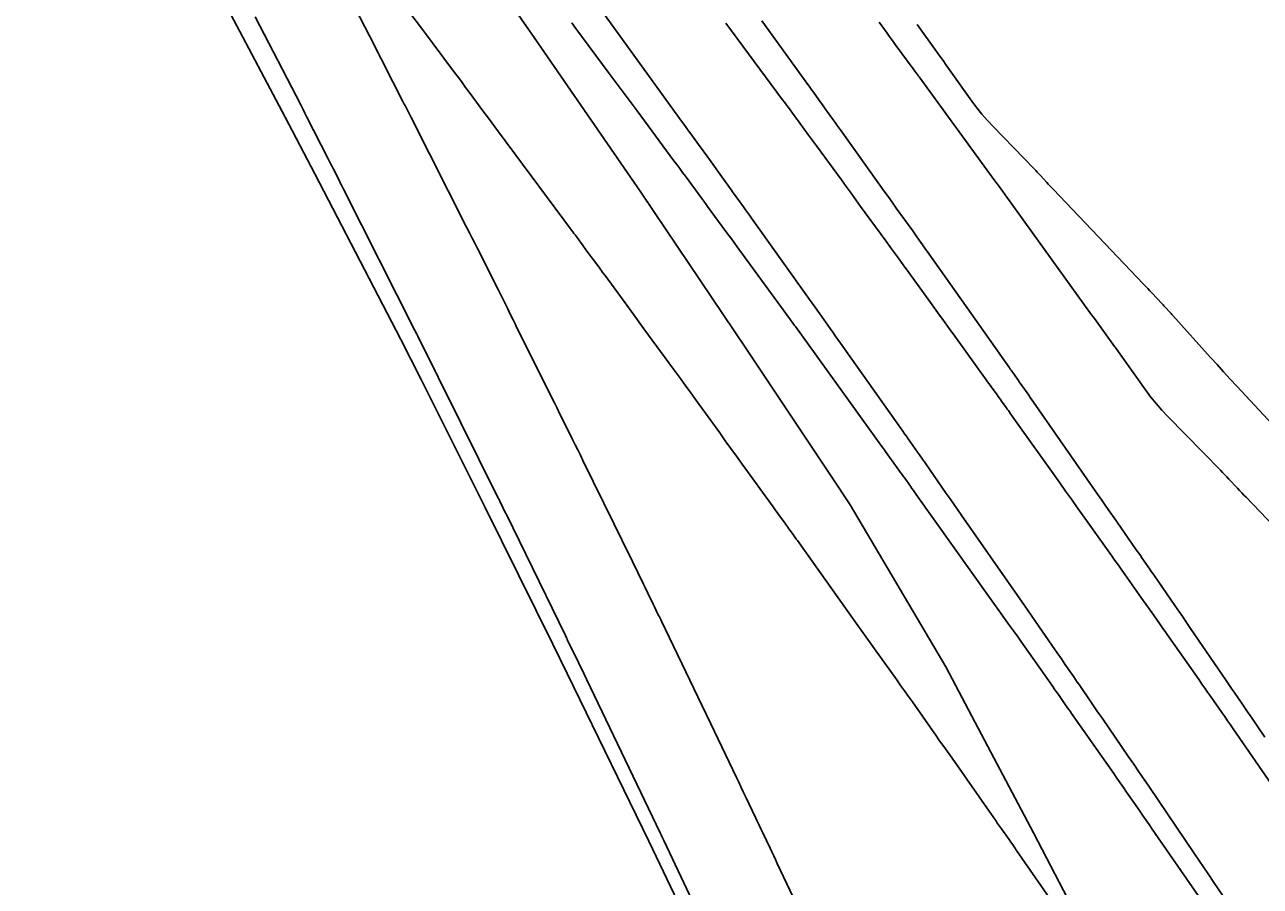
# Model space of a CAD drawing. Extents: x 954385 to 988206, y 1868364 to 1924553.
# Drawn here: x 957666.37 to 957706.21, y 1919978.69 to 1920006.48 of the extents above; entities that cross this region are included whole.
import ezdxf

# ---------------------------------------------------------------- set-up
doc = ezdxf.new("R2010")
doc.units = 0
for name, color, linetype in [('1', 7, 'Continuous'), ('Default', 7, 'Continuous'), ('Ex_Major Contours', 7, 'Continuous'), ('Ex_Minor Contours', 7, 'Continuous'), ('Perimeter', 7, 'Continuous')]:
    doc.layers.add(name, color=color, linetype=linetype)

msp = doc.modelspace()

# ---------------------------------------------------------------- linework, layer by layer
at = {"layer": '1'}
for points in [[(957701.67, 1919975.078), (957698.897, 1919980.408), (957697.222, 1919983.589), (957696.064, 1919985.772), (957692.979, 1919990.99), (957692.391, 1919991.881), (957689.623, 1919996.044), (957687.054, 1919999.866), (957686.235, 1920001.075), (957682.789, 1920006.066), (957681.608, 1920007.774), (957679.329, 1920011.043), (957676.096, 1920015.629), (957675.836, 1920015.996), (957672.301, 1920020.917), (957670.493, 1920023.415), (957668.742, 1920025.818), (957665.151, 1920030.693), (957664.817, 1920031.143), (957661.513, 1920035.533), (957659.078, 1920039.038), (957653.4, 1920047.27)], [(957684.991, 1920006.895), (957687.547, 1920003.372), (957687.622, 1920003.269), (957687.697, 1920003.165), (957687.772, 1920003.062), (957687.846, 1920002.959), (957688.146, 1920002.546), (957688.22, 1920002.442), (957688.295, 1920002.339), (957688.37, 1920002.236), (957688.444, 1920002.132), (957688.955, 1920001.423), (957689.014, 1920001.34), (957689.112, 1920001.203), (957689.151, 1920001.149), (957689.191, 1920001.094), (957689.539, 1920000.605), (957689.604, 1920000.515), (957689.669, 1920000.424), (957689.733, 1920000.334), (957689.798, 1920000.243), (957691.673, 1919997.619), (957691.757, 1919997.502), (957691.84, 1919997.385), (957691.923, 1919997.268), (957692.006, 1919997.151), (957692.337, 1919996.682), (957692.42, 1919996.564), (957692.503, 1919996.447), (957692.585, 1919996.33), (957692.668, 1919996.213), (957694.625, 1919993.446), (957694.682, 1919993.365), (957694.739, 1919993.284), (957694.796, 1919993.204), (957694.852, 1919993.123), (957695.152, 1919992.696), (957695.213, 1919992.609), (957695.315, 1919992.465), (957695.335, 1919992.436), (957695.355, 1919992.407), (957695.375, 1919992.378), (957695.396, 1919992.349), (957696.081, 1919991.364), (957696.202, 1919991.19), (957696.323, 1919991.016), (957696.444, 1919990.842), (957696.565, 1919990.668), (957698.6, 1919987.748), (957698.72, 1919987.576), (957698.84, 1919987.403), (957698.959, 1919987.231), (957699.079, 1919987.058), (957699.681, 1919986.185), (957699.738, 1919986.102), (957699.795, 1919986.02), (957699.852, 1919985.937), (957699.909, 1919985.855), (957700.137, 1919985.524), (957700.194, 1919985.441), (957700.251, 1919985.358), (957700.307, 1919985.276), (957700.364, 1919985.193), (957700.768, 1919984.602), (957700.855, 1919984.476), (957700.941, 1919984.35), (957701.027, 1919984.224), (957701.114, 1919984.098), (957701.956, 1919982.869), (957702.125, 1919982.622), (957702.294, 1919982.375), (957702.462, 1919982.128), (957702.63, 1919981.881), (957704.06, 1919979.772), (957704.223, 1919979.532), (957704.386, 1919979.292), (957704.548, 1919979.052), (957704.711, 1919978.812), (957705.683, 1919977.376)], [(957690.129, 1920006.607), (957691.614, 1920004.556), (957691.659, 1920004.494), (957691.705, 1920004.431), (957691.75, 1920004.368), (957691.795, 1920004.306), (957691.975, 1920004.055), (957692.02, 1920003.992), (957692.065, 1920003.93), (957692.11, 1920003.867), (957692.155, 1920003.804), (957692.439, 1920003.409), (957692.502, 1920003.322), (957692.564, 1920003.235), (957692.626, 1920003.148), (957692.688, 1920003.061), (957693.938, 1920001.31), (957694.07, 1920001.125), (957694.203, 1920000.939), (957694.335, 1920000.754), (957694.468, 1920000.568), (957694.998, 1919999.827), (957695.13, 1919999.641), (957695.262, 1919999.455), (957695.394, 1919999.269), (957695.526, 1919999.083), (957696.879, 1919997.166), (957697.008, 1919996.983), (957697.138, 1919996.8), (957697.267, 1919996.617), (957697.396, 1919996.434), (957698.119, 1919995.412), (957698.146, 1919995.374), (957698.172, 1919995.337), (957698.198, 1919995.3), (957698.225, 1919995.262), (957698.356, 1919995.075), (957698.409, 1919995), (957698.435, 1919994.963), (957698.689, 1919994.601), (957698.74, 1919994.528), (957698.791, 1919994.455), (957698.842, 1919994.382), (957698.892, 1919994.309), (957700.962, 1919991.334), (957701.095, 1919991.143), (957701.228, 1919990.953), (957701.36, 1919990.763), (957701.493, 1919990.572), (957702.187, 1919989.576), (957702.238, 1919989.503), (957702.288, 1919989.43), (957702.339, 1919989.357), (957702.389, 1919989.284), (957702.59, 1919988.993), (957702.641, 1919988.92), (957702.691, 1919988.847), (957702.741, 1919988.774), (957702.792, 1919988.701), (957703.451, 1919987.744), (957703.578, 1919987.56), (957703.704, 1919987.376), (957703.83, 1919987.192), (957703.957, 1919987.008), (957705.111, 1919985.322), (957705.175, 1919985.227), (957705.24, 1919985.133), (957705.304, 1919985.039), (957705.369, 1919984.945), (957705.627, 1919984.569), (957705.691, 1919984.475), (957705.755, 1919984.381), (957705.82, 1919984.286), (957705.884, 1919984.192), (957706.354, 1919983.499)], [(957695.142, 1920006.484), (957695.767, 1920005.615), (957695.872, 1920005.468), (957695.976, 1920005.322), (957696.081, 1920005.176), (957696.186, 1920005.029), (957696.907, 1920004.019), (957697.065, 1920003.805), (957697.232, 1920003.597), (957697.406, 1920003.396), (957697.588, 1920003.201), (957698.912, 1920001.833), (957698.964, 1920001.78), (957699.016, 1920001.725), (957699.067, 1920001.671), (957699.117, 1920001.616), (957699.319, 1920001.396), (957699.37, 1920001.341), (957699.421, 1920001.287), (957699.472, 1920001.232), (957699.523, 1920001.178), (957702.445, 1919998.108), (957702.511, 1919998.039), (957702.576, 1919997.97), (957702.642, 1919997.9), (957702.708, 1919997.831), (957703.042, 1919997.477), (957703.071, 1919997.446), (957703.1, 1919997.415), (957703.129, 1919997.384), (957703.158, 1919997.352), (957703.273, 1919997.225), (957703.301, 1919997.194), (957703.33, 1919997.162), (957703.359, 1919997.13), (957703.387, 1919997.098), (957704.599, 1919995.75), (957704.811, 1919995.515), (957705.024, 1919995.281), (957705.238, 1919995.048), (957705.453, 1919994.816), (957707.317, 1919992.808)]]:
    msp.add_lwpolyline(points, dxfattribs=at)
at = {"layer": 'Default'}
msp.add_arc((956871.597, 1919501.221), 996.448, 12.648055, 34.075074, dxfattribs=at)
at = {"layer": 'Ex_Major Contours'}
msp.add_lwpolyline([(957707.302, 1919980.922), (957705.333, 1919983.767), (957705.242, 1919983.898), (957705.15, 1919984.03), (957705.059, 1919984.162), (957704.967, 1919984.293), (957704.599, 1919984.818), (957704.507, 1919984.95), (957704.415, 1919985.081), (957704.323, 1919985.212), (957704.231, 1919985.344), (957703.206, 1919986.808), (957703.137, 1919986.906), (957703.068, 1919987.004), (957703, 1919987.103), (957702.93, 1919987.201), (957702.654, 1919987.593), (957702.516, 1919987.789), (957702.378, 1919987.985), (957701.853, 1919988.731), (957701.743, 1919988.888), (957701.632, 1919989.044), (957701.521, 1919989.201), (957701.41, 1919989.357), (957700.496, 1919990.639), (957700.306, 1919990.905), (957700.117, 1919991.171), (957699.928, 1919991.437), (957699.739, 1919991.703), (957698.155, 1919993.932), (957698.119, 1919993.982), (957698.083, 1919994.033), (957698.046, 1919994.084), (957698.01, 1919994.135), (957697.865, 1919994.338), (957697.828, 1919994.389), (957697.792, 1919994.439), (957697.755, 1919994.49), (957697.719, 1919994.541), (957697.539, 1919994.791), (957697.497, 1919994.849), (957697.454, 1919994.908), (957697.412, 1919994.966), (957697.37, 1919995.025), (957696.357, 1919996.429), (957696.174, 1919996.682), (957695.991, 1919996.936), (957695.809, 1919997.189), (957695.626, 1919997.443), (957694.876, 1919998.483), (957694.691, 1919998.74), (957694.505, 1919998.997), (957694.318, 1919999.254), (957694.131, 1919999.51), (957693.319, 1920000.622), (957693.164, 1920000.835), (957693.009, 1920001.047), (957692.854, 1920001.26), (957692.698, 1920001.473), (957691.892, 1920002.577), (957691.83, 1920002.663), (957691.767, 1920002.748), (957691.704, 1920002.834), (957691.642, 1920002.919), (957691.357, 1920003.305), (957691.311, 1920003.368), (957691.265, 1920003.431), (957691.219, 1920003.494), (957691.173, 1920003.557), (957690.989, 1920003.809), (957690.942, 1920003.872), (957690.896, 1920003.935), (957690.85, 1920003.997), (957690.804, 1920004.06), (957688.974, 1920006.529)], dxfattribs=at)
at = {"layer": 'Ex_Minor Contours'}
for points in [[(957677.193, 1920008.975), (957679.16, 1920006.366), (957679.192, 1920006.324), (957679.223, 1920006.282), (957679.254, 1920006.241), (957679.286, 1920006.199), (957679.536, 1920005.865), (957680.229, 1920004.938), (957680.348, 1920004.779), (957680.466, 1920004.62), (957680.584, 1920004.461), (957680.702, 1920004.302), (957681.174, 1920003.665), (957681.292, 1920003.506), (957681.41, 1920003.347), (957681.528, 1920003.188), (957681.646, 1920003.029), (957683.999, 1919999.856), (957684.038, 1919999.804), (957684.077, 1919999.751), (957684.116, 1919999.698), (957684.155, 1919999.645), (957684.309, 1919999.434), (957684.348, 1919999.381), (957684.387, 1919999.329), (957684.426, 1919999.276), (957684.464, 1919999.223), (957684.804, 1919998.763), (957684.873, 1919998.669), (957684.942, 1919998.575), (957685.011, 1919998.48), (957685.081, 1919998.386), (957685.777, 1919997.433), (957686.055, 1919997.052), (957686.334, 1919996.671), (957687.288, 1919995.366), (957687.474, 1919995.111), (957687.659, 1919994.856), (957687.845, 1919994.601), (957688.029, 1919994.345), (957688.775, 1919993.313), (957688.956, 1919993.062), (957689.137, 1919992.811), (957689.319, 1919992.56), (957689.5, 1919992.309), (957690.5, 1919990.925), (957690.544, 1919990.864), (957690.588, 1919990.803), (957690.632, 1919990.742), (957690.676, 1919990.681), (957690.871, 1919990.41), (957690.905, 1919990.363), (957690.939, 1919990.315), (957690.973, 1919990.268), (957691.007, 1919990.221), (957691.144, 1919990.031), (957691.178, 1919989.983), (957691.212, 1919989.936), (957691.246, 1919989.888), (957691.28, 1919989.841), (957693.126, 1919987.247), (957693.287, 1919987.022), (957693.448, 1919986.796), (957693.609, 1919986.57), (957693.77, 1919986.345), (957694.482, 1919985.346), (957694.609, 1919985.168), (957694.735, 1919984.991), (957694.861, 1919984.813), (957694.987, 1919984.635), (957695.636, 1919983.714), (957695.741, 1919983.565), (957695.846, 1919983.416), (957696.056, 1919983.118), (957696.109, 1919983.044), (957696.161, 1919982.969), (957696.214, 1919982.895), (957696.266, 1919982.82), (957697.616, 1919980.893), (957697.677, 1919980.806), (957697.738, 1919980.718), (957697.8, 1919980.631), (957697.861, 1919980.544), (957698.105, 1919980.195), (957698.166, 1919980.108), (957698.227, 1919980.02), (957698.288, 1919979.933), (957698.349, 1919979.845), (957701.068, 1919975.924)], [(957691.145, 1919978.334), (957690.633, 1919979.423), (957690.574, 1919979.547), (957690.516, 1919979.671), (957690.457, 1919979.795), (957690.398, 1919979.919), (957690.163, 1919980.415), (957690.104, 1919980.539), (957690.046, 1919980.663), (957689.987, 1919980.786), (957689.928, 1919980.91), (957689.608, 1919981.584), (957689.535, 1919981.738), (957689.461, 1919981.891), (957689.388, 1919982.045), (957689.315, 1919982.198), (957688.484, 1919983.93), (957688.065, 1919984.804), (957686.895, 1919987.244), (957686.873, 1919987.29), (957686.851, 1919987.336), (957686.829, 1919987.381), (957686.807, 1919987.427), (957686.718, 1919987.61), (957686.674, 1919987.702), (957686.63, 1919987.793), (957686.459, 1919988.144), (957686.423, 1919988.218), (957686.387, 1919988.292), (957686.352, 1919988.365), (957686.316, 1919988.439), (957685.777, 1919989.541), (957685.676, 1919989.75), (957685.574, 1919989.958), (957685.472, 1919990.166), (957685.37, 1919990.374), (957684.365, 1919992.425), (957684.282, 1919992.594), (957684.199, 1919992.763), (957684.115, 1919992.932), (957684.032, 1919993.1), (957683.697, 1919993.775), (957683.614, 1919993.943), (957683.53, 1919994.112), (957683.446, 1919994.28), (957683.363, 1919994.449), (957682.206, 1919996.782), (957682.183, 1919996.828), (957682.16, 1919996.874), (957682.137, 1919996.92), (957682.114, 1919996.966), (957682.023, 1919997.149), (957681.977, 1919997.241), (957681.931, 1919997.333), (957681.627, 1919997.942), (957681.569, 1919998.059), (957681.511, 1919998.176), (957681.452, 1919998.293), (957681.393, 1919998.409), (957680.974, 1919999.24), (957680.885, 1919999.417), (957680.795, 1919999.594), (957680.706, 1919999.771), (957680.616, 1919999.948), (957678.828, 1920003.486), (957678.806, 1920003.53), (957678.784, 1920003.573), (957678.762, 1920003.617), (957678.74, 1920003.66), (957678.651, 1920003.835), (957678.629, 1920003.878), (957678.606, 1920003.922), (957678.584, 1920003.965), (957678.562, 1920004.009), (957677.913, 1920005.277), (957677.877, 1920005.347), (957677.84, 1920005.418), (957677.804, 1920005.488), (957677.768, 1920005.558), (957677.479, 1920006.121), (957676.083, 1920008.833)], [(957687.9, 1919978.212), (957686.971, 1919980.17), (957686.933, 1919980.251), (957686.885, 1919980.351), (957686.866, 1919980.392), (957686.856, 1919980.412), (957684.48, 1919985.367), (957684.325, 1919985.691), (957684.299, 1919985.744), (957684.273, 1919985.798), (957684.247, 1919985.852), (957684.221, 1919985.906), (957683.862, 1919986.649), (957683.842, 1919986.69), (957683.807, 1919986.762), (957683.802, 1919986.773), (957681.885, 1919990.699), (957681.859, 1919990.75), (957681.834, 1919990.802), (957681.809, 1919990.853), (957681.784, 1919990.904), (957681.684, 1919991.109), (957681.659, 1919991.16), (957681.634, 1919991.211), (957681.608, 1919991.262), (957681.583, 1919991.314), (957679.858, 1919994.79), (957679.755, 1919994.997), (957679.652, 1919995.205), (957679.627, 1919995.257), (957679.601, 1919995.309), (957679.575, 1919995.361), (957679.549, 1919995.413), (957679.041, 1919996.429), (957679.006, 1919996.5), (957678.971, 1919996.571), (957678.953, 1919996.607), (957678.935, 1919996.642), (957676.657, 1920001.155), (957676.615, 1920001.238), (957676.573, 1920001.322), (957676.531, 1920001.405), (957676.489, 1920001.488), (957676.32, 1920001.821), (957676.278, 1920001.904), (957676.236, 1920001.988), (957676.194, 1920002.071), (957676.151, 1920002.154), (957675.464, 1920003.503), (957675.431, 1920003.568), (957675.398, 1920003.633), (957675.331, 1920003.763), (957675.298, 1920003.828), (957675.265, 1920003.893), (957673.801, 1920006.737)], [(957684.002, 1920006.547), (957684.141, 1920006.359), (957685.212, 1920004.913), (957685.437, 1920004.609), (957685.662, 1920004.306), (957685.887, 1920004.002), (957686.112, 1920003.698), (957687.301, 1920002.094), (957687.394, 1920001.969), (957687.487, 1920001.843), (957687.579, 1920001.717), (957687.672, 1920001.591), (957688.196, 1920000.879), (957688.228, 1920000.836), (957688.26, 1920000.792), (957688.34, 1920000.684), (957688.387, 1920000.618), (957688.977, 1919999.812), (957689.08, 1919999.67), (957689.184, 1919999.529), (957689.287, 1919999.387), (957689.39, 1919999.245), (957691.056, 1919996.965), (957691.083, 1919996.927), (957691.11, 1919996.89), (957691.19, 1919996.778), (957691.217, 1919996.741), (957694.007, 1919992.875), (957694.035, 1919992.836), (957694.084, 1919992.768), (957694.091, 1919992.758), (957694.552, 1919992.115), (957694.599, 1919992.05), (957694.646, 1919991.984), (957694.693, 1919991.918), (957694.74, 1919991.853), (957694.926, 1919991.59), (957694.973, 1919991.524), (957695.02, 1919991.458), (957695.067, 1919991.393), (957695.113, 1919991.327), (957698.124, 1919987.103), (957698.154, 1919987.06), (957698.184, 1919987.018), (957698.215, 1919986.975), (957698.245, 1919986.933), (957698.395, 1919986.719), (957698.485, 1919986.591), (957699.513, 1919985.132), (957699.564, 1919985.059), (957699.615, 1919984.987), (957699.666, 1919984.914), (957699.717, 1919984.841), (957699.92, 1919984.55), (957699.971, 1919984.477), (957700.022, 1919984.405), (957700.073, 1919984.332), (957700.124, 1919984.259), (957701.481, 1919982.323), (957701.585, 1919982.174), (957701.689, 1919982.025), (957701.792, 1919981.876), (957701.896, 1919981.727), (957702.31, 1919981.129), (957702.413, 1919980.98), (957702.516, 1919980.83), (957702.62, 1919980.681), (957702.723, 1919980.532), (957705.132, 1919977.06)], [(957693.912, 1920006.56), (957694.175, 1920006.205), (957694.241, 1920006.116), (957694.306, 1920006.027), (957694.372, 1920005.938), (957694.437, 1920005.848), (957695.044, 1920005.017), (957695.071, 1920004.981), (957695.098, 1920004.944), (957695.152, 1920004.871), (957695.179, 1920004.834), (957695.205, 1920004.798), (957697.649, 1920001.449), (957697.761, 1920001.297), (957697.872, 1920001.144), (957697.9, 1920001.106), (957697.928, 1920001.068), (957697.956, 1920001.029), (957697.983, 1920000.991), (957700.768, 1919997.126), (957700.816, 1919997.06), (957700.888, 1919996.96), (957700.912, 1919996.927), (957701.505, 1919996.103), (957701.523, 1919996.078), (957702.5, 1919994.703), (957702.667, 1919994.477), (957702.844, 1919994.257), (957703.028, 1919994.045), (957703.222, 1919993.84), (957704.919, 1919992.11), (957704.989, 1919992.038), (957705.058, 1919991.966), (957705.128, 1919991.893), (957705.196, 1919991.82), (957705.471, 1919991.528), (957705.54, 1919991.455), (957705.609, 1919991.382), (957705.678, 1919991.309), (957705.747, 1919991.237), (957706.87, 1919990.072)]]:
    msp.add_lwpolyline(points, dxfattribs=at)
at = {"layer": 'Perimeter'}
msp.add_lwpolyline([(957687.545, 1919977.935), (957686.485, 1919980.142), (957683.858, 1919985.551), (957683.392, 1919986.501), (957681.195, 1919990.946), (957679.148, 1919995.032), (957678.495, 1919996.326), (957675.724, 1920001.669), (957674.764, 1920003.494), (957672.91, 1920006.992), (957670.274, 1920011.907), (957670.061, 1920012.3), (957667.174, 1920017.59), (957665.686, 1920020.273), (957664.245, 1920022.859), (957666.821, 1920031.808), (957666.474, 1920032.249), (957663.034, 1920036.562), (957660.549, 1920040.033), (957654.753, 1920048.185)], dxfattribs=at)

doc.saveas('drawing.dxf')
